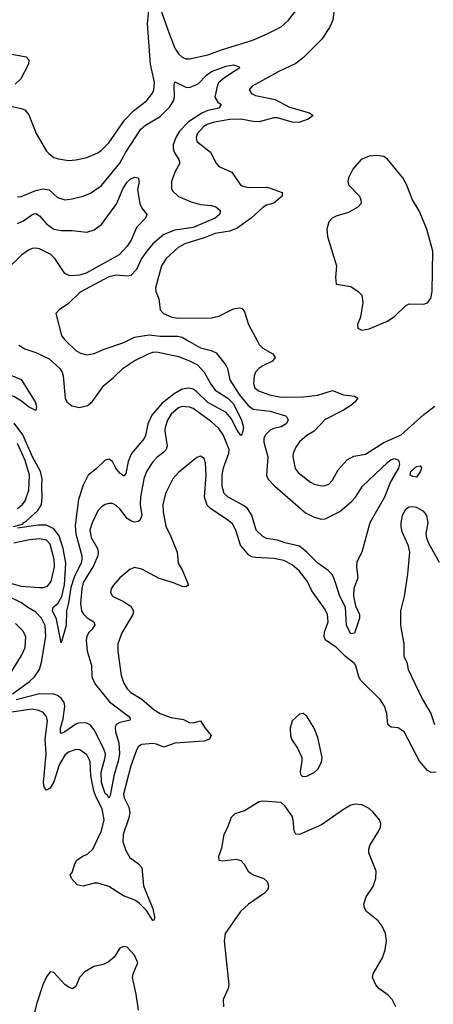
# Model space of a CAD drawing. Header units: inches. Extents: x 1954678 to 2060271, y 904822 to 1016299.
# Tile 274 of 403: x 2010963 to 2013221, y 986384 to 991753. Entities that reach past the tile are written whole.
import ezdxf

# ---------------------------------------------------------------- set-up
doc = ezdxf.new("R2010")
doc.units = ezdxf.units.IN
doc.header["$MEASUREMENT"] = 0
doc.layers.add('C0918', color=7, linetype='Continuous')
doc.layers.add('C0919', color=7, linetype='Continuous')

msp = doc.modelspace()

# ---------------------------------------------------------------- linework, layer by layer
at = {"layer": 'C0918', "color": 5}
for points, elevation in [([(2010765.3, 990000), (2010783.1, 989963.1), (2010853.2, 989873.2), (2010915.1, 989815.1), (2010970.2, 989790.2), (2011047.7, 989670), (2011054.4, 989645.6), (2011050, 989622), (2011010, 989641.2), (2010972.8, 989672.8), (2010930, 989698), (2010890, 989707), (2010850, 989707.6), (2010805.2, 989730), (2010758, 989790), (2010730, 989817), (2010630, 989868.3), (2010574.2, 989934.2), (2010490, 989980.3), (2010465.2, 990000)], 420), ([(2011886.5, 990000), (2011950, 989963), (2012008.4, 989948.4), (2012035.6, 989935.6), (2012088.6, 989868.6), (2012097.3, 989850), (2012110.2, 989790), (2012161.9, 989710), (2012210, 989648.4), (2012236.9, 989630), (2012330, 989618.8), (2012413.1, 989593.1), (2012423.7, 989583.7), (2012429, 989570), (2012416.9, 989550), (2012390, 989533.3), (2012350, 989524.6), (2012330, 989515.5), (2012304.2, 989490), (2012295.6, 989470), (2012295.8, 989450), (2012317.7, 989370), (2012310.9, 989270), (2012318.3, 989250), (2012355.5, 989210), (2012523.4, 989063.4), (2012570, 989040.1), (2012610, 989030.1), (2012630, 989032.1), (2012710, 989071.8), (2012774.7, 989125.3), (2012796.1, 989150), (2012835.1, 989210), (2012970, 989339), (2012990, 989353.9), (2013010, 989359.3), (2013031.8, 989351.8), (2013036.5, 989330), (2013031.8, 989308.2), (2012987.5, 989232.5), (2012953.6, 989150), (2012874.2, 989010), (2012830.2, 988850), (2012803.5, 988796.5), (2012802, 988770), (2012809.1, 988710), (2012787.9, 988652.1), (2012785, 988610), (2012797, 988557), (2012818.4, 988510), (2012818.6, 988490), (2012790, 988408.7), (2012770, 988403.7), (2012747.4, 988450), (2012741.5, 988550), (2012710.6, 988610), (2012678.4, 988710), (2012667.5, 988730), (2012647.6, 988750), (2012589.7, 988789.7), (2012529.9, 988850), (2012490, 988881.7), (2012410, 988899.5), (2012370, 988914.6), (2012310, 988924.8), (2012290, 988935.2), (2012253.6, 988970), (2012230.9, 989050.9), (2012206.8, 989086.8), (2012184.7, 989104.7), (2012101.1, 989150), (2012079, 989170), (2012068.1, 989208.1), (2012068, 989270), (2012074.7, 989310), (2012105.4, 989390), (2012106.9, 989410), (2012073.6, 989490), (2012050, 989523.4), (2012010, 989560.2), (2011910, 989632.4), (2011890, 989640.2), (2011850, 989643.2), (2011830, 989636.5), (2011790, 989601.1), (2011769.6, 989570), (2011756.2, 989530), (2011755.1, 989510), (2011768.1, 989430), (2011761.8, 989410), (2011747, 989393), (2011712.6, 989367.4), (2011690, 989341.4), (2011655.3, 989290), (2011639.8, 989250), (2011621.6, 989150), (2011621.4, 989110), (2011628.9, 989050), (2011618, 989022), (2011610, 989016.1), (2011590, 989013.6), (2011570, 989019.5), (2011550, 989033.7), (2011510, 989086.5), (2011490, 989104.4), (2011470, 989114.2), (2011450, 989115.3), (2011430, 989109.8), (2011410, 989097.3), (2011390, 989074), (2011358, 989010), (2011346.4, 988970), (2011352.9, 988930), (2011386.7, 988870), (2011391.6, 988850), (2011389, 988830), (2011365.1, 988774.9), (2011310, 988683.5), (2011302.2, 988650), (2011295.3, 988570), (2011301, 988530), (2011310.6, 988510.6), (2011331.7, 988491.8), (2011367.9, 988470), (2011372.8, 988452.8), (2011358.9, 988430), (2011338.2, 988410), (2011328.9, 988390), (2011326.1, 988370), (2011330.8, 988310), (2011354.2, 988234.2), (2011357, 988170), (2011375.2, 988130), (2011453.6, 988033.6), (2011563.6, 987950), (2011566.8, 987933.2), (2011510, 987921.3), (2011490.2, 987910), (2011484.5, 987895.5), (2011486.5, 987870), (2011503.4, 987810), (2011507.1, 987750), (2011501, 987710), (2011476.4, 987630), (2011457.3, 987522.7), (2011450, 987507.6), (2011443, 987523), (2011430, 987534.2), (2011410, 987592.7), (2011407.2, 987650), (2011429.6, 987730), (2011430.4, 987750), (2011420.5, 987780.5), (2011370, 987880.9), (2011350, 987905.4), (2011330, 987916.9), (2011290, 987919.3), (2011269, 987911), (2011210, 987869.3), (2011190, 987860.4), (2011184.8, 987864.8), (2011184.9, 987890), (2011199.6, 987940.4), (2011209.5, 988009.5), (2011205.5, 988030), (2011190, 988054), (2011170, 988068.7), (2011150, 988074.9), (2011070, 988076.2), (2010943.6, 988043.6)], 460), ([(2010958.5, 989978.5), (2010990, 989958.2), (2011050, 989938.3), (2011123.1, 989903.1), (2011182.7, 989850), (2011194.8, 989830), (2011199.3, 989810), (2011211, 989690), (2011220.2, 989670), (2011247.8, 989647.8), (2011290, 989639.1), (2011333.8, 989650), (2011358.1, 989670), (2011422, 989758), (2011477.1, 989802.9), (2011527.1, 989852.9), (2011588.1, 989891.9), (2011670, 989933.5), (2011690, 989940.8), (2011710, 989941.8), (2011830, 989916.4), (2011890, 989893.1), (2011933.1, 989870), (2011970.6, 989830), (2012005.5, 989765.5), (2012030, 989733.1), (2012098.4, 989690), (2012130, 989657.8), (2012172.9, 989570), (2012183.9, 989530), (2012178.6, 989501.4), (2012173.1, 989486.9), (2012170, 989486), (2012150, 989514.7), (2012117.8, 989577.8), (2012090.8, 989610.8), (2011990, 989666.4), (2011930, 989723.9), (2011910, 989737.6), (2011883.6, 989743.6), (2011850, 989738.2), (2011806.8, 989713.2), (2011739.5, 989660.5), (2011683.8, 989596.2), (2011661.9, 989550), (2011650, 989485.4), (2011642.3, 989470), (2011573.2, 989386.8), (2011555.4, 989344.6), (2011542.4, 989277.6), (2011533.7, 989266.3), (2011530, 989264.8), (2011510, 989280.8), (2011487.3, 989307.3), (2011470, 989343.5), (2011450, 989356.2), (2011430, 989350.6), (2011378.3, 989301.7), (2011336.9, 989270), (2011310, 989214), (2011283.8, 989136.2), (2011265.9, 988994.1), (2011270.1, 988950), (2011301.4, 988830), (2011302.3, 988810), (2011297.5, 988790), (2011261.8, 988718.2), (2011242.5, 988657.6), (2011230, 988574), (2011218.2, 988530), (2011216.1, 988450), (2011190, 988355.3), (2011163.8, 988483.8), (2011141.6, 988530), (2011146.3, 988550), (2011170.5, 988569.5), (2011192.7, 988607.3), (2011208, 988672), (2011213.9, 988790), (2011199.4, 988870), (2011177.9, 988937.9), (2011150, 988977.5), (2011110, 988996.6), (2011063, 988997), (2010950, 988979.7)], 440), ([(2011215.7, 990000), (2011270, 989948.3), (2011295.2, 989935.2), (2011330, 989926.2), (2011370, 989931.8), (2011423.6, 989956.4), (2011525.6, 989990), (2011546.4, 990000)], 460), ([(2012260.4, 990000), (2012270, 989982), (2012290, 989961.9), (2012344.4, 989930), (2012357.7, 989910), (2012342.6, 989890), (2012290, 989866), (2012267.6, 989850), (2012250.2, 989830), (2012242.8, 989810), (2012238.5, 989770), (2012245.7, 989745.7), (2012265.7, 989730), (2012327.1, 989707.1), (2012390, 989694.2), (2012510, 989696), (2012590, 989704.7), (2012670, 989731.6), (2012730, 989707.4), (2012790, 989699.6), (2012808.2, 989690), (2012794, 989670), (2012770, 989649.2), (2012730, 989623.7), (2012630, 989572.8), (2012570.3, 989510), (2012530, 989485.1), (2012490, 989450.9), (2012470, 989421.6), (2012456.5, 989390), (2012454.2, 989370), (2012466.2, 989306.2), (2012483.9, 989283.9), (2012550, 989230.3), (2012570, 989219.5), (2012610, 989210.4), (2012630, 989212.2), (2012650, 989220.3), (2012670, 989241.6), (2012701.6, 989298.4), (2012750, 989353.8), (2012787.2, 989372.8), (2012850, 989383.2), (2012950, 989447.1), (2013046.3, 989490), (2013170, 989600.1), (2013230, 989645.8)], 480), ([(2010929.7, 988989.7), (2010978.3, 989001.7), (2010982.7, 989010), (2010999.8, 989020.2), (2011062.5, 989077.5), (2011081.6, 989110), (2011086.3, 989150), (2011083.3, 989210), (2011086.3, 989250), (2011077.1, 989290), (2011032.3, 989370), (2010979.5, 989490), (2010932.5, 989552.5)], 440), ([(2010950, 989087.2), (2010978.6, 989110), (2010993.5, 989130), (2011012, 989188), (2011015.6, 989270), (2010993.5, 989350), (2010950, 989441.1)], 460), ([(2013236, 987650), (2013210, 987648.2), (2013190, 987659.7), (2013146, 987710), (2013061.4, 987870), (2013030, 987891.2), (2012990, 987895.1), (2012973.3, 987910), (2012967.7, 987970), (2012954.6, 988010), (2012930, 988046.1), (2012825, 988150), (2012814.7, 988170), (2012798.3, 988230), (2012790, 988241.7), (2012740.8, 988280.8), (2012690, 988332.1), (2012631.5, 988370), (2012625.3, 988390), (2012627.6, 988412.4), (2012646.1, 988470), (2012642.6, 988510), (2012630, 988536), (2012558, 988638), (2012533.8, 988690), (2012487.8, 988747.8), (2012450, 988780.7), (2012404.2, 988804.2), (2012350, 988815), (2012250, 988820.2), (2012230, 988824.2), (2012213.7, 988833.7), (2012168.3, 988888.3), (2012143.7, 988970), (2012124.1, 989004.1), (2012092.1, 989030), (2012005.7, 989085.7), (2011985.9, 989105.9), (2011972.4, 989150), (2011981.7, 989270), (2011976.9, 989336.9), (2011970, 989359.3), (2011964.2, 989364.2), (2011950, 989372.3), (2011930, 989365.1), (2011830, 989284.2), (2011798.2, 989250), (2011758.9, 989170), (2011743.5, 989110), (2011745.2, 989070), (2011760.7, 988990), (2011784.3, 988944.3), (2011821.6, 988850), (2011828.1, 988790), (2011852.3, 988750), (2011884.9, 988670), (2011870, 988660.4), (2011850, 988661.4), (2011801.9, 988681.9), (2011725, 988705), (2011630, 988756.8), (2011590, 988766.3), (2011564.8, 988755.2), (2011508.7, 988710), (2011474.4, 988670), (2011462.4, 988650), (2011458.4, 988630), (2011469.2, 988609.2), (2011530, 988580.7), (2011570, 988554.4), (2011584.9, 988530), (2011580.2, 988510), (2011520.6, 988410), (2011498, 988350), (2011497.7, 988310), (2011517.2, 988177.2), (2011530, 988138), (2011550, 988103.6), (2011570, 988083.8), (2011630, 988048.4), (2011697.2, 987990), (2011730.3, 987970), (2011788.5, 987948.5), (2011857.2, 987937.2), (2011890, 987921), (2011910, 987918.9), (2011950.2, 987930.2), (2011975.5, 987890), (2012009, 987850), (2011998.5, 987830), (2011970, 987819), (2011810, 987807.9), (2011750, 987786.9), (2011710, 987803.4), (2011690, 987806.8), (2011630, 987800.8), (2011610.9, 987789.1), (2011599.7, 987770), (2011570, 987684), (2011529.8, 987530), (2011532.8, 987510), (2011559.1, 987459.1), (2011564.4, 987430), (2011559.2, 987400.8), (2011527.5, 987310), (2011525.5, 987270), (2011542.5, 987222.5), (2011564.8, 987184.8), (2011611.6, 987150), (2011630.1, 987130.1), (2011639, 987030), (2011690, 986904.6), (2011698.4, 986861.6), (2011697.1, 986842.9), (2011690, 986841.7), (2011655.7, 986895.7), (2011615.7, 986935.7), (2011591.2, 986951.2), (2011530, 986975.2), (2011450, 987027.3), (2011390, 987044.5), (2011370, 987044.5), (2011309, 987029), (2011276.4, 987036.4), (2011246, 987070), (2011238, 987090), (2011250, 987102), (2011263.8, 987150), (2011275.3, 987170), (2011303.5, 987190), (2011335.4, 987204.6), (2011362, 987230), (2011408.8, 987330), (2011424.6, 987390), (2011413.1, 987450), (2011377.8, 987517.8), (2011367.9, 987547.9), (2011351.7, 987630), (2011347.9, 987707.9), (2011330, 987744.2), (2011291.1, 987771.1), (2011270, 987773.8), (2011230, 987759.5), (2011210, 987742), (2011178.5, 987690), (2011150, 987596.8), (2011130, 987562.7), (2011110, 987551.2), (2011097.2, 987570), (2011093.5, 987593.5), (2011106.5, 987750), (2011101.6, 987830), (2011114.8, 987930), (2011110, 987952.6), (2011090, 987975), (2011066.9, 987986.8), (2011030, 987992.7), (2010868.8, 987970)], 480), ([(2013253.9, 988793.9), (2013196.7, 988896.7), (2013185.4, 988925.4), (2013182.2, 988950), (2013192.5, 989010), (2013186.5, 989050), (2013170, 989070.6), (2013130, 989092.4), (2013110, 989097.2), (2013090, 989094.8), (2013070, 989081.3), (2013050.2, 989049.8), (2013042.8, 989010), (2013043.9, 988990), (2013050, 988962), (2013081.2, 988890), (2013090.2, 988850), (2013079.4, 988730), (2013061.3, 988610), (2013041.5, 988530), (2013041.4, 988450), (2013060.7, 988350), (2013059.9, 988279.9), (2013075.8, 988250), (2013083.1, 988210), (2013160.7, 988050), (2013208.1, 987970), (2013228, 987910)], 480), ([(2010918.4, 988678.4), (2010970, 988663.8), (2011070, 988656.3), (2011090, 988656), (2011115.1, 988664.9), (2011135.2, 988690), (2011153.2, 988770), (2011150.6, 988810), (2011130, 988893.3), (2011110, 988914.9), (2011070, 988921.8), (2011016.9, 988916.9), (2010930, 988899.3)], 460), ([(2010923, 988077), (2011015.7, 988144.3), (2011043.6, 988170), (2011070.4, 988210), (2011082.3, 988250), (2011105.4, 988390), (2011101, 988450), (2011081.3, 988490), (2011050, 988523), (2011007, 988547), (2010972.9, 988572.9), (2010890, 988613.5)], 460), ([(2010910, 988186.9), (2010973.1, 988286.9), (2010992.5, 988330), (2010995.7, 988390), (2010980.2, 988420.2), (2010940.3, 988460.3)], 480), ([(2013015.6, 986370), (2012997, 986410), (2012973.6, 986433.6), (2012922.7, 986470), (2012907, 986490), (2012889.7, 986529.7), (2012891.8, 986550), (2012942.9, 986637.1), (2012958.4, 986681.6), (2012965.7, 986730), (2012959.1, 986770), (2012942.6, 986810), (2012919.4, 986839.4), (2012857, 986890), (2012845.6, 986910), (2012842.4, 986930), (2012854.7, 986970), (2012892.9, 987027.1), (2012906.6, 987070), (2012908.2, 987110), (2012869.8, 987209.8), (2012868.7, 987230), (2012875.1, 987250), (2012923.1, 987330), (2012932.4, 987350), (2012934.3, 987370), (2012927.6, 987390), (2012892.7, 987432.7), (2012870, 987451.3), (2012830, 987472.3), (2012795.6, 987475.6), (2012770, 987469.8), (2012730, 987446.8), (2012610, 987362.4), (2012489.7, 987309.7), (2012470, 987312.3), (2012461.1, 987330), (2012455.8, 987390), (2012449.7, 987410), (2012410, 987466.6), (2012390, 987483.7), (2012290, 987491.8), (2012270, 987487.3), (2012190, 987439.7), (2012138, 987422), (2012116.5, 987403.5), (2012095.4, 987344.6), (2012077.6, 987310), (2012065.2, 987234.8), (2012048, 987190), (2012050.8, 987170.8), (2012070, 987166.7), (2012144.6, 987175.4), (2012170, 987167.6), (2012188.7, 987148.7), (2012210.8, 987110.8), (2012221, 987101), (2012237.6, 987090), (2012295.2, 987070), (2012313.3, 987053.3), (2012320.9, 987030), (2012317.1, 987010), (2012300.2, 986990), (2012212.3, 986930), (2012168.4, 986890), (2012084.6, 986770), (2012079.6, 986730), (2012105.2, 986490), (2012100.8, 986470), (2012072.8, 986410), (2012074.7, 986370)], 520), ([(2011611.8, 986351.8), (2011598.6, 986438.6), (2011578.5, 986530), (2011582.3, 986550), (2011607.3, 986610), (2011590, 986652.8), (2011550, 986695.6), (2011530, 986699.6), (2011510, 986689.5), (2011477.9, 986642.1), (2011445.5, 986614.5), (2011418.3, 986601.7), (2011368.2, 986590), (2011318.7, 986561.3), (2011290, 986531.2), (2011270, 986481.6), (2011251.1, 986468.9), (2011230, 986476.8), (2011210, 986491.8), (2011150, 986558), (2011130, 986561.2), (2011110, 986533.2), (2011089.1, 986490), (2011056.1, 986390), (2011015.2, 986224.8)], 520)]:
    msp.add_lwpolyline(points, dxfattribs=dict(at, elevation=elevation))
for points, elevation in [([(2013130, 989259.3), (2013110, 989261.3), (2013095.1, 989270), (2013097.6, 989290), (2013130, 989317.1), (2013150, 989321), (2013156.3, 989310), (2013150.5, 989290.5)], 460), ([(2012510, 987969.4), (2012490, 987966.6), (2012450.5, 987930), (2012440.3, 987890), (2012441.3, 987850), (2012446.7, 987830), (2012480, 987780), (2012503.1, 987730), (2012503.6, 987710), (2012493.2, 987653.2), (2012496.3, 987636.3), (2012507, 987627), (2012530, 987628.9), (2012570, 987647.6), (2012590, 987665.7), (2012610, 987704), (2012614.5, 987730), (2012590, 987839), (2012570, 987889.2), (2012530, 987955.1)], 520)]:
    msp.add_lwpolyline(points, close=True, dxfattribs=dict(at, elevation=elevation))
at = {"layer": 'C0919', "color": 5}
for points, elevation in [([(2012693.8, 991930), (2012672.1, 991750), (2012654.6, 991710), (2012612.6, 991647.4), (2012512.5, 991547.5), (2012470, 991514.7), (2012377.1, 991470), (2012231.8, 991390), (2012215.6, 991370), (2012227.6, 991350), (2012250, 991339.4), (2012356.7, 991316.7), (2012435.9, 991275.9), (2012544.7, 991244.7), (2012564.4, 991230), (2012538.3, 991210), (2012487.3, 991192.7), (2012450, 991194.3), (2012370, 991217.5), (2012350, 991218.4), (2012270, 991196), (2012237.3, 991197.3), (2012170, 991210.3), (2012110, 991208), (2012025.7, 991194.3), (2011990, 991182.8), (2011967.8, 991170), (2011932.1, 991130), (2011925.4, 991110), (2011929.5, 991089.5), (2012005.2, 991030), (2012035.6, 990970), (2012050, 990952), (2012121.2, 990921.2), (2012169.5, 990849.5), (2012210, 990837.2), (2012310, 990838.7), (2012330, 990834.7), (2012394.9, 990810), (2012394.9, 990790), (2012350, 990752.4), (2012310, 990740.8), (2012290, 990728.6), (2012226.2, 990670), (2012150, 990615.4), (2012110, 990599.6), (2012030, 990586.3), (2011975.5, 990564.5), (2011864.2, 990530), (2011827.1, 990510), (2011761.6, 990450), (2011737.5, 990410), (2011704.7, 990290), (2011706, 990270), (2011722.6, 990230), (2011730.3, 990170), (2011748.5, 990150), (2011794, 990130), (2011830, 990125.4), (2012010, 990126.3), (2012050, 990137.1), (2012130, 990176.4), (2012162.4, 990182.4), (2012177.4, 990177.4), (2012190, 990160.4), (2012212.5, 990090), (2012260.4, 990000)], 480), ([(2010890, 991287.5), (2010970, 991269.4), (2010990, 991260.6), (2011013.5, 991233.5), (2011052.2, 991132.2), (2011110, 991035.8), (2011122.3, 991022.3), (2011150, 991001.5), (2011173.9, 990993.9), (2011230, 990985.5), (2011270, 990987.9), (2011330, 991002), (2011390, 991026.9), (2011410, 991040.9), (2011450, 991081.7), (2011534.2, 991205.8), (2011584.9, 991255.1), (2011654.8, 991310), (2011688.2, 991351.8), (2011696, 991370), (2011698.2, 991410), (2011677, 991510), (2011660.8, 991730), (2011670, 991820.7)], 480), ([(2011720.2, 991840.2), (2011778, 991678), (2011810, 991598.3), (2011830, 991565.8), (2011850, 991547.8), (2011870, 991540.2), (2011890, 991539.8), (2011990, 991561.5), (2012069.5, 991590.5), (2012230, 991639), (2012310, 991673.2), (2012390, 991714.3), (2012430.3, 991749.7), (2012492, 991828)], 480), ([(2010890, 991570.6), (2010997.6, 991550), (2011013.1, 991533.1), (2011010.7, 991510), (2010969.4, 991430), (2010938.2, 991401.8)], 480), ([(2010950, 990786.5), (2010970, 990789.2), (2011050, 990821.1), (2011090.8, 990830.8), (2011124.3, 990824.3), (2011170, 990783.9), (2011210, 990770.2), (2011250, 990775.2), (2011310, 990791.4), (2011350, 990807.7), (2011410, 990848.3), (2011510, 990970.2), (2011543.1, 991030), (2011623.9, 991156.1), (2011650, 991178.5), (2011730, 991225.7), (2011782.1, 991277.9), (2011802.3, 991310), (2011807.2, 991330), (2011805.7, 991394.3), (2011810, 991414.4), (2011870, 991384.7), (2011890, 991382.2), (2011937.7, 991402.3), (2011982, 991450), (2012010, 991471), (2012090, 991499.8), (2012130, 991506.5), (2012157.3, 991497.3), (2012165.5, 991490), (2012082.2, 991437.8), (2012049.2, 991410.8), (2012042.2, 991397.8), (2012028.8, 991330), (2012043.7, 991303.7), (2012063.1, 991290), (2012049.2, 991270.8), (2011990, 991257.5), (2011956.5, 991243.5), (2011884.3, 991195.7), (2011834.9, 991145.1), (2011814.5, 991110), (2011800.5, 991070), (2011800.3, 991050), (2011806.4, 991030), (2011831.1, 990990), (2011836.5, 990970), (2011810, 990922), (2011790.9, 990870), (2011790.9, 990830.9), (2011798, 990818), (2011830, 990788.4), (2011899, 990759), (2011950, 990745.2), (2012010, 990739.8), (2012033.1, 990733.1), (2012058.4, 990710), (2012053.7, 990690), (2012030.3, 990670), (2011910, 990619.6), (2011810, 990605.7), (2011750, 990581.7), (2011690, 990529.9), (2011656.1, 990490), (2011627, 990450), (2011600.8, 990390), (2011570, 990358.5), (2011550, 990354.5), (2011490, 990359.9), (2011450.3, 990350), (2011292.1, 990268), (2011230, 990204.4), (2011178.8, 990170), (2011160.7, 990150), (2011190.2, 990030), (2011205.2, 990010), (2011215.7, 990000)], 460), ([(2010950, 990641), (2010984.1, 990655.9), (2011030, 990690.7), (2011050, 990696.8), (2011070, 990683.8), (2011110, 990639.1), (2011150, 990611.5), (2011190, 990603.1), (2011250, 990604.1), (2011330, 990595), (2011370, 990607), (2011410, 990636.5), (2011494, 990750), (2011526, 990830), (2011550, 990867.2), (2011570, 990885.3), (2011590, 990893.7), (2011610.4, 990890.4), (2011615.5, 990870), (2011605.1, 990825.1), (2011619.3, 990750), (2011630, 990726), (2011657.3, 990690), (2011650.5, 990670), (2011600.7, 990619.3), (2011571.3, 990550), (2011550, 990517.4), (2011506.3, 990470), (2011324.9, 990370), (2011290, 990359.9), (2011236.3, 990356.3), (2011209.4, 990369.4), (2011154.9, 990450), (2011132.7, 990472.7), (2011070, 990503.7), (2011050, 990507.3), (2011030, 990504.7), (2011010, 990496), (2010974.4, 990470), (2010891, 990389)], 440), ([(2011546.4, 990000), (2011590, 990021), (2011670, 990034.4), (2011730, 990027.8), (2011826.4, 990026.4), (2011850, 990021.3), (2011886.5, 990000)], 460)]:
    msp.add_lwpolyline(points, dxfattribs=dict(at, elevation=elevation))
at = {"layer": 'C0919', "color": 5, "elevation": 520}
msp.add_lwpolyline([(2012912.3, 991012.3), (2012870, 991008.4), (2012826.4, 990990), (2012781.7, 990938.3), (2012757.3, 990890), (2012753.6, 990870), (2012759.6, 990850), (2012817.4, 990790), (2012826, 990770), (2012826.9, 990750), (2012808.9, 990731.1), (2012758.4, 990701.6), (2012690, 990681.8), (2012668.4, 990670), (2012650.1, 990649.9), (2012639.3, 990610), (2012642.5, 990570), (2012692.2, 990410), (2012686.3, 990346.3), (2012691, 990311), (2012770, 990298), (2012811.1, 990271.1), (2012830.2, 990250.2), (2012836.9, 990210), (2012822.7, 990130), (2012807.4, 990090), (2012808.5, 990070), (2012830, 990059.5), (2012870, 990067.1), (2012970, 990109.2), (2013010, 990136.9), (2013070, 990192.4), (2013090, 990202.8), (2013170, 990202.3), (2013190, 990208.5), (2013207.6, 990232.4), (2013215.5, 990270), (2013217.6, 990490), (2013185.3, 990610), (2013143.2, 990710), (2013108.2, 990770), (2013075, 990855), (2013054.8, 990890), (2012970, 990992), (2012950, 991006)], close=True, dxfattribs=at)

doc.saveas('drawing.dxf')
